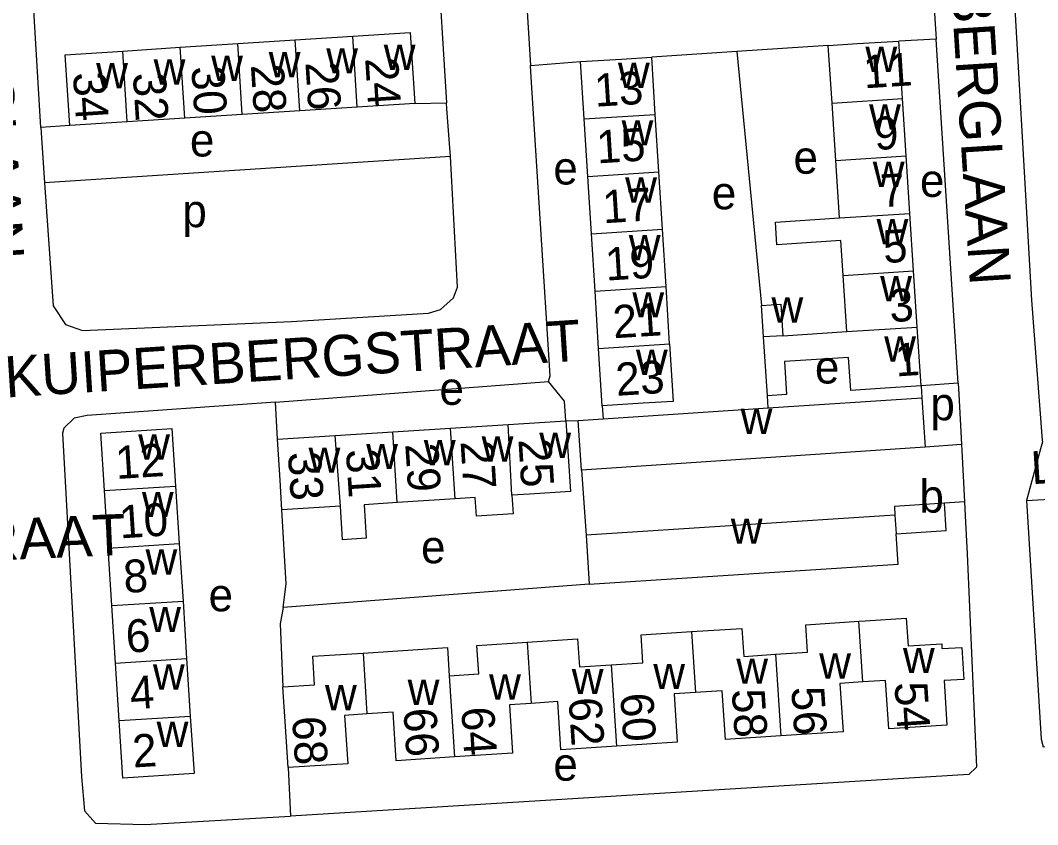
# Model space of a CAD drawing. Extents: x 159675 to 162108, y 386471 to 388472.
# Drawn here: x 160230.3 to 160354.1, y 388033.6 to 388131.5 of the extents above; entities that cross this region are included whole.
import ezdxf

# ---------------------------------------------------------------- set-up
doc = ezdxf.new("R2010")
doc.units = 0
for name, color, linetype in [('BLT_Basislijn', 7, 'Continuous'), ('BLT_Bebouwing', 7, 'Continuous'), ('BLT_Centroide', 7, 'Continuous'), ('BLT_Huisnummer', 7, 'Continuous'), ('BLT_Huisnummer_ tussenligend', 7, 'Continuous'), ('BLT_Onderverdeling_panden', 7, 'Continuous'), ('BLT_Straatnaam', 7, 'Continuous'), ('BLT_Straatnaam_verkleind', 7, 'Continuous')]:
    doc.layers.add(name, color=color, linetype=linetype)

msp = doc.modelspace()

# ---------------------------------------------------------------- linework, layer by layer
at = {"layer": 'BLT_Basislijn'}
for p, q in [((160341.7, 388129.21), (160337.14, 388128.97)), ((160328.58, 388128.42), (160317.43, 388127.68)), ((160317.43, 388127.68), (160307.09, 388127)), ((160317.43, 388127.68), (160320.45, 388096.78)), ((160292.32, 388125.99), (160298.44, 388126.46)), ((160278.26, 388121.37), (160282.12, 388121.44)), ((160236.27, 388118.67), (160232.76, 388118.42)), ((160282.6, 388114.91), (160233.19, 388111.72)), ((160261.31, 388084.99), (160294.54, 388087.53)), ((160344.36, 388087.3), (160339.86, 388086.98)), ((160339.86, 388086.98), (160339.95, 388085.53)), ((160321.26, 388084.29), (160321.16, 388085.77)), ((160261.54, 388080.48), (160261.31, 388084.99)), ((160301.06, 388084.55), (160301.16, 388082.95)), ((160296.64, 388082.73), (160298.14, 388082.75)), ((160344.78, 388079.85), (160340.35, 388079.5)), ((160298.54, 388076.73), (160299.11, 388068.78)), ((160352.68, 388073.01), (160401.02, 388076.12)), ((160345.14, 388072.85), (160342.72, 388072.7)), ((160299.49, 388062.83), (160262.22, 388059.99)), ((160262.84, 388040.5), (160263.12, 388034.59))]:
    msp.add_line(p, q, dxfattribs=at)
for points in [[(160340.28, 388150.82), (160340.35, 388149.84), (160341.7, 388129.21)], [(160291, 388147.78), (160291.09, 388146.45), (160292.32, 388125.99)], [(160280.88, 388141.6), (160280.95, 388140.48), (160282.12, 388121.44)], [(160350.75, 388142.2), (160353.32, 388097.42), (160354.62, 388080.37)], [(160232.76, 388118.42), (160231.61, 388137.52), (160231.55, 388138.49)], [(160344.36, 388087.3), (160341.75, 388128.51), (160341.7, 388129.21)], [(160294.54, 388087.53), (160294.73, 388088.22), (160292.37, 388125.2), (160292.32, 388125.99)], [(160282.6, 388114.91), (160282.17, 388120.72), (160282.12, 388121.44)], [(160232.76, 388118.42), (160232.8, 388117.8), (160233.19, 388111.72)], [(160233.19, 388111.72), (160234.27, 388096.72), (160235.74, 388094.45), (160237.81, 388093.74), (160263.24, 388094.81), (160279.94, 388095.84), (160281.38, 388096.27), (160282.97, 388097.7), (160283.46, 388099.01), (160282.6, 388114.91)], [(160296.64, 388082.73), (160296.47, 388085.12), (160294.54, 388087.53)], [(160344.36, 388087.3), (160344.45, 388085.96), (160344.78, 388079.85)], [(160261.31, 388084.99), (160238.38, 388083.39), (160236.79, 388083.05), (160235.53, 388081.84), (160235.37, 388081.21), (160237.68, 388039.39), (160238.08, 388035.22), (160239.4, 388033.74), (160245.45, 388033.55), (160263.12, 388034.59)], [(160344.78, 388079.85), (160344.82, 388079.09), (160345.14, 388072.85)], [(160354.62, 388080.37), (160354.64, 388080.16), (160354.38, 388079.3), (160352.68, 388073.01)], [(160352.68, 388073.01), (160354.48, 388043.98), (160354.72, 388043.01), (160405.48, 388046.6), (160406.6, 388048.12), (160407.55, 388050.03), (160408.12, 388070.48), (160408.01, 388076.57)], [(160345.14, 388072.85), (160345.23, 388071.16), (160345.47, 388066.52), (160346.63, 388040.56), (160345.69, 388039.65), (160263.12, 388034.59)], [(160262.22, 388059.99), (160262.61, 388062.88), (160262.09, 388071.87)], [(160262.22, 388059.99), (160261.86, 388058.01), (160262.2, 388050.34)]]:
    msp.add_lwpolyline(points, dxfattribs=at)
at = {"layer": 'BLT_Bebouwing'}
for p, q in [((160256.71, 388128.65), (160263.71, 388129.1)), ((160263.71, 388129.1), (160270.7, 388129.55)), ((160242.71, 388127.75), (160249.71, 388128.2)), ((160249.71, 388128.2), (160256.71, 388128.65)), ((160329.03, 388121.42), (160328.58, 388128.42)), ((160337.59, 388121.98), (160337.14, 388128.97)), ((160307.52, 388120.02), (160307.09, 388127)), ((160298.88, 388119.48), (160298.44, 388126.46)), ((160338.05, 388114.98), (160337.59, 388121.98)), ((160264.26, 388120.47), (160257.26, 388120.02)), ((160271.26, 388120.92), (160264.26, 388120.47)), ((160278.26, 388121.37), (160271.26, 388120.92)), ((160329.49, 388114.42), (160329.03, 388121.42)), ((160250.27, 388119.57), (160243.27, 388119.12)), ((160257.26, 388120.02), (160250.27, 388119.57)), ((160299.31, 388112.49), (160298.88, 388119.48)), ((160307.96, 388113.03), (160307.52, 388120.02)), ((160243.27, 388119.12), (160236.27, 388118.67)), ((160329.94, 388107.43), (160329.49, 388114.42)), ((160338.5, 388107.98), (160338.05, 388114.98)), ((160308.4, 388106.05), (160307.96, 388113.03)), ((160299.75, 388105.51), (160299.31, 388112.49)), ((160338.96, 388100.98), (160338.5, 388107.98)), ((160308.84, 388099.06), (160308.4, 388106.05)), ((160300.19, 388098.52), (160299.75, 388105.51)), ((160339.4, 388094.13), (160338.96, 388100.98)), ((160330.84, 388093.58), (160330.39, 388100.43)), ((160300.63, 388091.54), (160300.19, 388098.52)), ((160309.27, 388092.08), (160308.84, 388099.06)), ((160320.7, 388092.93), (160320.45, 388096.78)), ((160339.86, 388086.98), (160339.4, 388094.13)), ((160301.06, 388084.55), (160300.63, 388091.54)), ((160321.26, 388084.29), (160339.95, 388085.53)), ((160339.95, 388085.53), (160340.35, 388079.5)), ((160301.16, 388082.95), (160321.26, 388084.29)), ((160282.6, 388081.83), (160289.62, 388082.28)), ((160289.62, 388082.28), (160296.64, 388082.73)), ((160298.14, 388082.75), (160301.16, 388082.95)), ((160298.54, 388076.73), (160298.14, 388082.75)), ((160261.54, 388080.48), (160268.56, 388080.93)), ((160268.56, 388080.93), (160275.58, 388081.38)), ((160275.58, 388081.38), (160282.6, 388081.83)), ((160340.35, 388079.5), (160298.54, 388076.73)), ((160249.15, 388074.78), (160249.6, 388067.78)), ((160240.94, 388067.23), (160240.49, 388074.23)), ((160269.2, 388072.33), (160262.09, 388071.87)), ((160283.15, 388073.22), (160276.13, 388072.77)), ((160299.11, 388068.78), (160299.49, 388062.83)), ((160241.39, 388060.23), (160240.94, 388067.23)), ((160249.6, 388067.78), (160250.05, 388060.78)), ((160241.84, 388053.23), (160241.39, 388060.23)), ((160250.05, 388060.78), (160250.49, 388053.78)), ((160250.49, 388053.78), (160250.94, 388046.78)), ((160242.28, 388046.23), (160241.84, 388053.23))]:
    msp.add_line(p, q, dxfattribs=at)
for points in [[(160270.7, 388129.55), (160277.7, 388130), (160278.26, 388121.37)], [(160328.58, 388128.42), (160332.15, 388128.65), (160337.14, 388128.97)], [(160236.27, 388118.67), (160235.71, 388127.3), (160242.71, 388127.75)], [(160298.44, 388126.46), (160303.43, 388126.77), (160307.09, 388127)], [(160330.39, 388100.43), (160330.12, 388104.66), (160322.33, 388104.16), (160322.15, 388106.92), (160329.94, 388107.43)], [(160320.45, 388096.78), (160322.79, 388096.93), (160323.04, 388093.08)], [(160323.04, 388093.08), (160330.84, 388093.58)], [(160309.27, 388092.08), (160309.71, 388085.09), (160306.06, 388084.86), (160301.06, 388084.55)], [(160321.16, 388085.77), (160320.7, 388092.93)], [(160339.86, 388086.98), (160334.87, 388086.66), (160331.3, 388086.43), (160331.04, 388090.44), (160323.25, 388089.93), (160323.51, 388085.93), (160321.16, 388085.77)], [(160296.64, 388082.73), (160297.19, 388074.12), (160292.2, 388073.8), (160290.07, 388073.66)], [(160240.49, 388074.23), (160240.05, 388081.23), (160248.71, 388081.78), (160249.15, 388074.78)], [(160262.09, 388071.87), (160261.86, 388075.49), (160261.54, 388080.48)], [(160290.07, 388073.66), (160290.22, 388071.38), (160285.75, 388071.1), (160285.61, 388073.38), (160283.15, 388073.22)], [(160276.13, 388072.77), (160272.09, 388072.51), (160272.35, 388068.42), (160269.46, 388068.24), (160269.2, 388072.33)], [(160342.72, 388072.7), (160336.62, 388072.3), (160336.69, 388071.22)], [(160336.83, 388068.98), (160342.93, 388069.38), (160342.72, 388072.7)], [(160336.69, 388071.22), (160299.11, 388068.78)], [(160299.49, 388062.83), (160337.07, 388065.27), (160336.83, 388068.98)], [(160332.29, 388058.32), (160333.08, 388058.37), (160338.07, 388058.7), (160338.29, 388055.32), (160342.38, 388055.58), (160342.41, 388054.98), (160344.84, 388055.14), (160345.08, 388051.24), (160342.67, 388051.09), (160343.02, 388045.68), (160335.94, 388045.22), (160335.55, 388051.11), (160332.77, 388050.93)], [(160311.92, 388057.05), (160318.06, 388057.45), (160318.29, 388054.04), (160322.17, 388054.29)], [(160322.17, 388054.29), (160326.05, 388054.54), (160325.83, 388057.9), (160332.29, 388058.32)], [(160291.93, 388055.77), (160298.06, 388056.16), (160298.28, 388052.75), (160302.14, 388053)], [(160302.14, 388053), (160306.01, 388053.25), (160305.79, 388056.65), (160311.92, 388057.05)], [(160271.96, 388054.45), (160282.22, 388055.11), (160282.44, 388051.67)], [(160282.44, 388051.67), (160286.04, 388051.91), (160285.81, 388055.37), (160291.93, 388055.77)], [(160262.2, 388050.34), (160266.05, 388050.59), (160265.83, 388054.05), (160271.96, 388054.45)], [(160262.84, 388040.5), (160262.52, 388045.49), (160262.2, 388050.34)], [(160322.81, 388044.37), (160316.05, 388043.93), (160315.67, 388049.85), (160312.41, 388049.64)], [(160332.77, 388050.93), (160329.98, 388050.75), (160330.37, 388044.86), (160322.81, 388044.37)], [(160312.41, 388049.64), (160309.81, 388049.47), (160310.19, 388043.58), (160302.79, 388043.1)], [(160292.42, 388048.32), (160289.78, 388048.15), (160290.16, 388042.26), (160283.08, 388041.8)], [(160302.79, 388043.1), (160296.04, 388042.66), (160295.65, 388048.53), (160292.42, 388048.32)], [(160250.94, 388046.78), (160251.39, 388039.78), (160242.73, 388039.23), (160242.28, 388046.23)], [(160272.44, 388047.04), (160269.72, 388046.86), (160270.11, 388040.97), (160262.84, 388040.5)], [(160283.08, 388041.8), (160276, 388041.34), (160275.61, 388047.24), (160272.44, 388047.04)]]:
    msp.add_lwpolyline(points, dxfattribs=at)
at = {"layer": 'BLT_Onderverdeling_panden'}
for p, q in [((160264.26, 388120.47), (160263.71, 388129.1)), ((160271.26, 388120.92), (160270.7, 388129.55)), ((160250.27, 388119.57), (160249.71, 388128.2)), ((160257.26, 388120.02), (160256.71, 388128.65)), ((160243.27, 388119.12), (160242.71, 388127.75)), ((160329.03, 388121.42), (160337.59, 388121.98)), ((160298.88, 388119.48), (160307.52, 388120.02)), ((160329.49, 388114.42), (160338.05, 388114.98)), ((160299.31, 388112.49), (160307.96, 388113.03)), ((160329.94, 388107.43), (160338.5, 388107.98)), ((160299.75, 388105.51), (160308.4, 388106.05)), ((160330.39, 388100.43), (160338.96, 388100.98)), ((160300.19, 388098.52), (160308.84, 388099.06)), ((160330.84, 388093.58), (160339.4, 388094.13)), ((160300.63, 388091.54), (160309.27, 388092.08)), ((160323.04, 388093.08), (160320.7, 388092.93)), ((160290.07, 388073.66), (160289.62, 388082.28)), ((160269.2, 388072.33), (160268.56, 388080.93)), ((160276.13, 388072.77), (160275.58, 388081.38)), ((160283.15, 388073.22), (160282.6, 388081.83)), ((160240.49, 388074.23), (160249.15, 388074.78)), ((160336.69, 388071.22), (160336.83, 388068.98)), ((160240.94, 388067.23), (160249.6, 388067.78)), ((160241.39, 388060.23), (160250.05, 388060.78)), ((160332.77, 388050.93), (160332.29, 388058.32)), ((160311.92, 388057.05), (160312.41, 388049.64)), ((160291.93, 388055.77), (160292.42, 388048.32)), ((160241.84, 388053.23), (160250.49, 388053.78)), ((160271.96, 388054.45), (160272.44, 388047.04)), ((160322.17, 388054.29), (160322.81, 388044.37)), ((160302.14, 388053), (160302.79, 388043.1)), ((160282.44, 388051.67), (160283.08, 388041.8)), ((160242.28, 388046.23), (160250.94, 388046.78))]:
    msp.add_line(p, q, dxfattribs=at)

# ---------------------------------------------------------------- texts
at = {"layer": 'BLT_Centroide'}
for s, p in [('w', (160267.48, 388125.02)), ('w', (160274.48, 388125.45)), ('w', (160333.09, 388125.19)), ('w', (160246.48, 388123.66)), ('w', (160253.48, 388124.11)), ('w', (160260.48, 388124.56)), ('w', (160239.48, 388123.2)), ('w', (160302.98, 388123.25)), ('w', (160333.54, 388118.19)), ('w', (160303.42, 388116.25)), ('e', (160250.89, 388114.91)), ('e', (160324.34, 388112.81)), ('e', (160295.12, 388111.5)), ('w', (160333.99, 388111.19)), ('e', (160339.73, 388109.99)), ('w', (160303.86, 388109.28)), ('e', (160314.4, 388108.48)), ('p', (160249.97, 388106.3)), ('w', (160334.45, 388104.22)), ('w', (160304.3, 388102.28)), ('w', (160334.89, 388097.28)), ('w', (160304.73, 388095.31)), ('w', (160321.66, 388094.68)), ('w', (160335.38, 388089.94)), ('w', (160305.17, 388088.31)), ('e', (160326.95, 388087.27)), ('e', (160281.26, 388084.67)), ('p', (160341, 388082.79)), ('w', (160317.91, 388081.12)), ('w', (160244.6, 388078)), ('w', (160286.39, 388077.75)), ('w', (160293.41, 388078.2)), ('w', (160272.34, 388076.84)), ('w', (160279.36, 388077.3)), ('w', (160265.33, 388076.39)), ('b', (160339.67, 388071.55)), ('w', (160245.05, 388071)), ('w', (160316.71, 388067.75)), ('e', (160279.02, 388065.38)), ('w', (160245.49, 388064)), ('e', (160253.16, 388059.53)), ('w', (160245.94, 388057)), ('w', (160337.66, 388052)), ('w', (160317.38, 388050.7)), ('w', (160327.47, 388051.33)), ('w', (160246.39, 388050)), ('w', (160297.36, 388049.44)), ('w', (160307.28, 388050.06)), ('w', (160277.39, 388048.12)), ('w', (160287.3, 388048.77)), ('w', (160267.33, 388047.47)), ('w', (160246.84, 388043)), ('e', (160295.12, 388038.91))]:
    msp.add_text(s, height=4, dxfattribs=at).set_placement(p)
at = {"layer": 'BLT_Huisnummer'}
for s, rotation, p in [('24', 273.6863, (160272.21, 388126.85)), ('11', 3.7092, (160332.96, 388123.2)), ('28', 273.6858, (160258.3, 388126.04)), ('34', 273.6854, (160236.65, 388125.07)), ('13', 3.5809, (160300.22, 388120.96)), ('17', 3.5879, (160301.22, 388106.77)), ('5', 3.7097, (160335.34, 388101.91)), ('1', 3.7043, (160336.83, 388088.12)), ('23', 3.577, (160302.81, 388085.76)), ('12', 3.6542, (160241.94, 388075.63)), ('29', 273.6634, (160277.09, 388079.89)), ('25', 273.6638, (160290.86, 388080.45)), ('33', 273.668, (160262.81, 388078.85)), ('6', 3.6546, (160243.21, 388054.47)), ('54', 273.7217, (160336.62, 388050.82)), ('62', 273.7126, (160296.97, 388048.94)), ('58', 273.7132, (160316.82, 388049.98)), ('68', 273.7264, (160263.32, 388046.65)), ('2', 3.6542, (160244.01, 388040.5))]:
    msp.add_text(s, height=4, rotation=rotation, dxfattribs=at).set_placement(p)
at = {"layer": 'BLT_Huisnummer_ tussenligend'}
for s, rotation, p in [('30', 273.6854, (160251.06, 388125.81)), ('26', 273.6858, (160264.94, 388126.35)), ('32', 273.6854, (160243.94, 388125.03)), ('9', 3.7097, (160334.26, 388115.68)), ('15', 3.5879, (160300.49, 388114.06)), ('7', 3.7097, (160335.05, 388108.71)), ('19', 3.5817, (160301.55, 388099.79)), ('3', 3.7034, (160336.11, 388094.72)), ('21', 3.577, (160302.47, 388092.77)), ('27', 273.6634, (160283.82, 388080.21)), ('31', 273.668, (160269.87, 388079.18)), ('10', 3.648, (160242.41, 388068.4)), ('8', 3.6546, (160242.92, 388061.75)), ('4', 3.6546, (160243.7, 388047.58)), ('56', 273.7132, (160324.07, 388050.26)), ('60', 273.7143, (160303.26, 388049.48)), ('66', 273.7191, (160276.87, 388047.64)), ('64', 273.7201, (160283.9, 388047.79))]:
    msp.add_text(s, height=4, rotation=rotation, dxfattribs=at).set_placement(p)
at = {"layer": 'BLT_Straatnaam'}
for s, height, rotation, p in [('TANKENBERGLAAN', 5, 273.6057, (160221.77, 388165.55)), ('WOLDBERGLAAN', 4.9999, 273.6482, (160342.23, 388155.48)), ('KUIPERBERGSTRAAT', 5, 3.6867, (160228.5, 388085.55)), ('HAARLERBERGSTRAAT', 5, 2.4446, (160166.35, 388063.13))]:
    msp.add_text(s, height=height, rotation=rotation, dxfattribs=at).set_placement(p)
at = {"layer": 'BLT_Straatnaam_verkleind'}
msp.add_text('LEMELERBERGSTRAAT', height=3.9999, rotation=3.6384, dxfattribs=at).set_placement((160353.37, 388075))

doc.saveas('drawing.dxf')
